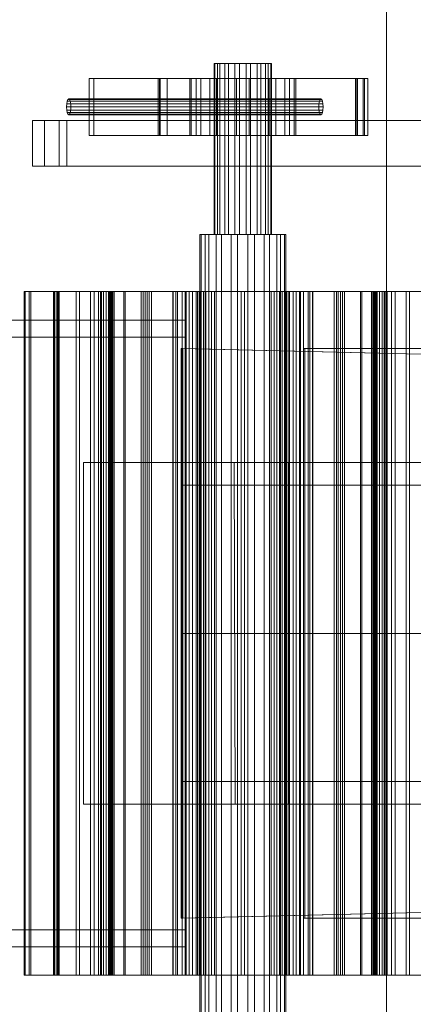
# Model space of a CAD drawing. Header units: millimetres. Extents: x -1970 to 61924, y -58230 to 6847.
# Tile 354 of 656: x 854 to 1200, y -18325 to -17461. Entities that reach past the tile are written whole.
import ezdxf

# ---------------------------------------------------------------- set-up
doc = ezdxf.new("R2010")
doc.units = ezdxf.units.MM
for name, color, linetype, lineweight in [('COTAS_O', 1, 'Continuous', 0), ('COTAS_P', 1, 'Continuous', 0), ('superior_C01', 7, 'Continuous', 0), ('superior_dos-C01', 7, 'Continuous', 0), ('superior_dosificador', 7, 'Continuous', 0), ('superior_tolva', 7, 'Continuous', 0)]:
    doc.layers.add(name, color=color, linetype=linetype, lineweight=lineweight)
doc.dimstyles.new('R19_100', dxfattribs={"dimtxt": 250, "dimasz": 150, "dimexe": 150, "dimexo": 80, "dimgap": 100, "dimtad": 1, "dimtih": 1, "dimtoh": 1, "dimdsep": 46, "dimcen": 0.09, "dimadec": 0, "dimazin": 0, "dimtfac": 1, "dimtdec": 4, "dimtofl": 0, "dimtmove": 0, "dimatfit": 3, "dimfxl": 1, "dimtolj": 1, "dimtzin": 0, "dimarcsym": 0})

# ---------------------------------------------------------------- blocks, each defined once
blk = doc.blocks.new('DIM_R26_32')
at = {"layer": 'COTAS_O'}
for p, q in [((649.2, -16275), (604.2, -16425)), ((1349.2, -16275), (649.2, -16275)), ((649.2, -19725), (649.2, -16275)), ((649.2, -16275), (694.2, -16425)), ((649.2, -19725), (604.2, -19575)), ((649.2, -19725), (694.2, -19575)), ((1349.2, -19725), (649.2, -19725))]:
    blk.add_line(p, q, dxfattribs=at)
blk.add_text('3450 O', height=250, rotation=90, dxfattribs=at).set_placement((549.2, -18000))
blk = doc.blocks.new('DIM_R26_33')
at = {"layer": 'COTAS_P'}
for p, q in [((850, -17150), (1750, -17150)), ((1750, -17150), (1705, -17300)), ((1750, -18850), (1750, -17150)), ((1750, -17150), (1795, -17300)), ((1750, -18850), (1705, -18700)), ((1750, -18850), (1795, -18700)), ((850, -18850), (1750, -18850))]:
    blk.add_line(p, q, dxfattribs=at)
blk.add_text('1700 P', height=250, rotation=90, dxfattribs=at).set_placement((1650, -18000))

msp = doc.modelspace()

# ---------------------------------------------------------------- linework, layer by layer
at = {"layer": 'superior_C01'}
for p, q in [((1025.444, -17500), (1024.682, -17500)), ((1024.682, -17500), (1027.775, -17500)), ((1024.682, -17500), (1024.682, -17650)), ((1029.945, -17500), (1025.444, -17500)), ((1025.444, -17500), (1025.444, -17650)), ((1027.775, -17500), (1034.251, -17500)), ((1027.775, -17500), (1027.775, -17650)), ((1037.498, -17500), (1029.945, -17500)), ((1029.945, -17500), (1029.945, -17650)), ((1034.251, -17500), (1043.125, -17500)), ((1034.251, -17500), (1034.251, -17650)), ((1046.955, -17500), (1037.498, -17500)), ((1037.498, -17500), (1037.498, -17650)), ((1043.125, -17500), (1053.045, -17500)), ((1043.125, -17500), (1043.125, -17650)), ((1056.875, -17500), (1046.955, -17500)), ((1046.955, -17500), (1046.955, -17650)), ((1053.045, -17500), (1062.502, -17500)), ((1053.045, -17500), (1053.045, -17650)), ((1065.749, -17500), (1056.875, -17500)), ((1056.875, -17500), (1056.875, -17650)), ((1062.502, -17500), (1070.055, -17500)), ((1062.502, -17500), (1062.502, -17650)), ((1072.225, -17500), (1065.749, -17500)), ((1065.749, -17500), (1065.749, -17650)), ((1070.055, -17500), (1074.556, -17500)), ((1070.055, -17500), (1070.055, -17650)), ((1075.318, -17500), (1072.225, -17500)), ((1072.225, -17500), (1072.225, -17650)), ((1074.556, -17500), (1075.318, -17500)), ((1074.556, -17650), (1074.556, -17500)), ((1075.318, -17500), (1075.318, -17650)), ((1155.733, -17513), (914.991, -17513)), ((914.991, -17513), (914.991, -17563)), ((919.036, -17513), (914.991, -17513)), ((919.036, -17563), (919.036, -17513)), ((919.036, -17513), (1159.778, -17513)), ((1149.069, -17513), (975.735, -17513)), ((975.735, -17513), (975.735, -17563)), ((977.353, -17513), (975.735, -17513)), ((1150.148, -17513), (976.814, -17513)), ((976.814, -17513), (976.814, -17563)), ((983.554, -17513), (976.814, -17513)), ((977.353, -17563), (977.353, -17513)), ((977.353, -17513), (1150.687, -17513)), ((983.554, -17563), (983.554, -17513)), ((983.554, -17513), (1156.888, -17513)), ((1004.741, -17513), (1003.336, -17513)), ((1003.336, -17513), (1009.036, -17513)), ((1003.336, -17513), (1003.336, -17563)), ((1013.035, -17513), (1004.741, -17513)), ((1004.741, -17513), (1004.741, -17563)), ((1009.036, -17513), (1020.973, -17513)), ((1009.036, -17513), (1009.036, -17563)), ((1026.957, -17513), (1013.035, -17513)), ((1013.035, -17513), (1013.035, -17563)), ((1020.973, -17513), (1037.328, -17513)), ((1020.973, -17513), (1020.973, -17563)), ((1044.387, -17513), (1026.957, -17513)), ((1026.957, -17513), (1026.957, -17563)), ((1037.328, -17513), (1055.613, -17513)), ((1037.328, -17513), (1037.328, -17563)), ((1062.672, -17513), (1044.387, -17513)), ((1044.387, -17513), (1044.387, -17563)), ((1055.613, -17513), (1073.043, -17513)), ((1055.613, -17513), (1055.613, -17563)), ((1079.027, -17513), (1062.672, -17513)), ((1062.672, -17513), (1062.672, -17563)), ((1073.043, -17513), (1086.965, -17513)), ((1073.043, -17513), (1073.043, -17563)), ((1090.964, -17513), (1079.027, -17513)), ((1079.027, -17513), (1079.027, -17563)), ((1086.965, -17513), (1095.259, -17513)), ((1086.965, -17513), (1086.965, -17563)), ((1096.664, -17513), (1090.964, -17513)), ((1090.964, -17513), (1090.964, -17563)), ((1095.259, -17513), (1096.664, -17513)), ((1095.259, -17563), (1095.259, -17513)), ((1096.664, -17513), (1096.664, -17563)), ((1149.069, -17563), (1149.069, -17513)), ((1149.069, -17513), (1150.687, -17513)), ((1150.148, -17563), (1150.148, -17513)), ((1150.148, -17513), (1156.888, -17513)), ((1150.687, -17513), (1150.687, -17563)), ((1155.733, -17563), (1155.733, -17513)), ((1155.733, -17513), (1159.778, -17513)), ((1156.888, -17513), (1156.888, -17563)), ((1159.778, -17513), (1159.778, -17563)), ((895.746, -17533.05), (896.358, -17531.533)), ((896.358, -17531.533), (897.08, -17531)), ((896.358, -17531.533), (1117.84, -17531.533)), ((897.08, -17531), (897.802, -17531.533)), ((1118.563, -17531), (897.08, -17531)), ((897.802, -17531.533), (898.415, -17533.05)), ((897.802, -17531.533), (1119.285, -17531.533)), ((1117.84, -17531.533), (1117.228, -17533.05)), ((1118.563, -17531), (1117.84, -17531.533)), ((1119.285, -17531.533), (1118.563, -17531)), ((1119.897, -17533.05), (1119.285, -17531.533)), ((895.193, -17538), (895.336, -17535.321)), ((895.336, -17540.679), (895.193, -17538)), ((895.193, -17538), (1116.675, -17538)), ((895.336, -17535.321), (895.746, -17533.05)), ((895.336, -17535.321), (1116.819, -17535.321)), ((895.746, -17542.95), (895.336, -17540.679)), ((895.336, -17540.679), (1116.819, -17540.679)), ((895.746, -17533.05), (1117.228, -17533.05)), ((898.415, -17533.05), (898.824, -17535.321)), ((898.415, -17533.05), (1119.897, -17533.05)), ((898.824, -17540.679), (898.415, -17542.95)), ((898.824, -17535.321), (898.967, -17538)), ((898.824, -17535.321), (1120.306, -17535.321)), ((898.967, -17538), (898.824, -17540.679)), ((898.824, -17540.679), (1120.306, -17540.679)), ((898.967, -17538), (1120.45, -17538)), ((1116.819, -17535.321), (1116.675, -17538)), ((1116.675, -17538), (1116.819, -17540.679)), ((1117.228, -17533.05), (1116.819, -17535.321)), ((1116.819, -17540.679), (1117.228, -17542.95)), ((1120.306, -17535.321), (1119.897, -17533.05)), ((1119.897, -17542.95), (1120.306, -17540.679)), ((1120.45, -17538), (1120.306, -17535.321)), ((1120.306, -17540.679), (1120.45, -17538)), ((896.358, -17544.467), (895.746, -17542.95)), ((895.746, -17542.95), (1117.228, -17542.95)), ((897.08, -17545), (896.358, -17544.467)), ((896.358, -17544.467), (1117.84, -17544.467)), ((897.802, -17544.467), (897.08, -17545)), ((897.08, -17545), (1118.563, -17545)), ((898.415, -17542.95), (897.802, -17544.467)), ((897.802, -17544.467), (1119.285, -17544.467)), ((898.415, -17542.95), (1119.897, -17542.95)), ((1117.228, -17542.95), (1117.84, -17544.467)), ((1117.84, -17544.467), (1118.563, -17545)), ((1118.563, -17545), (1119.285, -17544.467)), ((1119.285, -17544.467), (1119.897, -17542.95)), ((865.11, -17550), (875.895, -17550)), ((865.11, -17590), (865.11, -17550)), ((1439.231, -17550), (865.11, -17550)), ((875.895, -17550), (875.895, -17590)), ((875.895, -17550), (1450.016, -17550)), ((888.756, -17550), (895.387, -17550)), ((888.756, -17590), (888.756, -17550)), ((1485.525, -17550), (888.756, -17550)), ((895.387, -17550), (895.387, -17590)), ((895.387, -17550), (1492.156, -17550)), ((914.991, -17563), (1155.733, -17563)), ((914.991, -17563), (919.036, -17563)), ((1159.778, -17563), (919.036, -17563)), ((975.735, -17563), (1149.069, -17563)), ((975.735, -17563), (977.353, -17563)), ((976.814, -17563), (1150.148, -17563)), ((976.814, -17563), (983.554, -17563)), ((1150.687, -17563), (977.353, -17563)), ((1156.888, -17563), (983.554, -17563)), ((1009.036, -17563), (1003.336, -17563)), ((1003.336, -17563), (1004.741, -17563)), ((1004.741, -17563), (1013.035, -17563)), ((1020.973, -17563), (1009.036, -17563)), ((1013.035, -17563), (1026.957, -17563)), ((1037.328, -17563), (1020.973, -17563)), ((1026.957, -17563), (1044.387, -17563)), ((1055.613, -17563), (1037.328, -17563)), ((1044.387, -17563), (1062.672, -17563)), ((1073.043, -17563), (1055.613, -17563)), ((1062.672, -17563), (1079.027, -17563)), ((1086.965, -17563), (1073.043, -17563)), ((1079.027, -17563), (1090.964, -17563)), ((1095.259, -17563), (1086.965, -17563)), ((1090.964, -17563), (1096.664, -17563)), ((1096.664, -17563), (1095.259, -17563)), ((1150.687, -17563), (1149.069, -17563)), ((1156.888, -17563), (1150.148, -17563)), ((1159.778, -17563), (1155.733, -17563)), ((875.895, -17590), (865.11, -17590)), ((865.11, -17590), (1439.231, -17590)), ((875.895, -17590), (1450.016, -17590)), ((895.387, -17590), (888.756, -17590)), ((888.756, -17590), (1485.525, -17590)), ((895.387, -17590), (1492.156, -17590)), ((1013.407, -17650), (1012.272, -17650)), ((1012.272, -17650), (1016.88, -17650)), ((1012.272, -17650), (1012.272, -18350)), ((1020.113, -17650), (1013.407, -17650)), ((1013.407, -17650), (1013.407, -18350)), ((1016.88, -17650), (1026.531, -17650)), ((1016.88, -17650), (1016.88, -18350)), ((1031.37, -17650), (1020.113, -17650)), ((1020.113, -17650), (1020.113, -18350)), ((1027.775, -17650), (1024.682, -17650)), ((1024.682, -17650), (1025.444, -17650)), ((1025.444, -17650), (1029.945, -17650)), ((1026.531, -17650), (1039.755, -17650)), ((1026.531, -17650), (1026.531, -18350)), ((1034.251, -17650), (1027.775, -17650)), ((1029.945, -17650), (1037.498, -17650)), ((1045.462, -17650), (1031.37, -17650)), ((1031.37, -17650), (1031.37, -18350)), ((1043.125, -17650), (1034.251, -17650)), ((1037.498, -17650), (1046.955, -17650)), ((1039.755, -17650), (1054.538, -17650)), ((1039.755, -17650), (1039.755, -18350)), ((1053.045, -17650), (1043.125, -17650)), ((1060.245, -17650), (1045.462, -17650)), ((1045.462, -17650), (1045.462, -18350)), ((1046.955, -17650), (1056.875, -17650)), ((1062.502, -17650), (1053.045, -17650)), ((1054.538, -17650), (1068.63, -17650)), ((1054.538, -17650), (1054.538, -18350)), ((1056.875, -17650), (1065.749, -17650)), ((1073.469, -17650), (1060.245, -17650)), ((1060.245, -17650), (1060.245, -18350)), ((1070.055, -17650), (1062.502, -17650)), ((1065.749, -17650), (1072.225, -17650)), ((1068.63, -17650), (1079.887, -17650)), ((1068.63, -17650), (1068.63, -18350)), ((1074.556, -17650), (1070.055, -17650)), ((1072.225, -17650), (1075.318, -17650)), ((1083.12, -17650), (1073.469, -17650)), ((1073.469, -17650), (1073.469, -18350)), ((1075.318, -17650), (1074.556, -17650)), ((1079.887, -17650), (1086.593, -17650)), ((1079.887, -17650), (1079.887, -18350)), ((1087.728, -17650), (1083.12, -17650)), ((1083.12, -17650), (1083.12, -18350)), ((1086.593, -17650), (1087.728, -17650)), ((1086.593, -18350), (1086.593, -17650)), ((1087.728, -17650), (1087.728, -18350)), ((862.36, -17700), (857.898, -17700)), ((857.898, -17700), (883.55, -17700)), ((857.898, -18300), (857.898, -17700)), ((884.366, -17700), (858.839, -17700)), ((858.839, -17700), (863.69, -17700)), ((858.839, -17700), (858.839, -18300)), ((887.417, -17700), (862.36, -17700)), ((862.36, -17700), (862.36, -18300)), ((863.69, -17700), (888.569, -17700)), ((863.69, -18300), (863.69, -17700)), ((883.55, -17700), (887.417, -17700)), ((883.55, -17700), (883.55, -18300)), ((884.07, -18300), (884.07, -17700)), ((884.07, -17700), (932.509, -17700)), ((884.07, -17700), (886.55, -17700)), ((888.569, -17700), (884.366, -17700)), ((884.366, -18300), (884.366, -17700)), ((933.096, -17700), (884.947, -17700)), ((884.947, -17700), (884.947, -18300)), ((887.644, -17700), (884.947, -17700)), ((934.988, -17700), (886.55, -17700)), ((886.55, -17700), (886.55, -18300)), ((887.417, -18300), (887.417, -17700)), ((887.644, -18300), (887.644, -17700)), ((887.644, -17700), (935.792, -17700)), ((888.569, -17700), (888.569, -18300)), ((916.159, -17700), (903.579, -17700)), ((903.579, -17700), (923.131, -17700)), ((903.579, -18300), (903.579, -17700)), ((925.696, -17700), (906.539, -17700)), ((906.539, -17700), (919.404, -17700)), ((906.539, -17700), (906.539, -18300)), ((934.032, -17700), (916.159, -17700)), ((916.159, -17700), (916.159, -18300)), ((919.404, -17700), (936.844, -17700)), ((919.404, -18300), (919.404, -17700)), ((923.131, -17700), (934.032, -17700)), ((923.131, -17700), (923.131, -18300)), ((924.958, -18300), (924.958, -17700)), ((924.958, -17700), (960.707, -17700)), ((924.958, -17700), (931.949, -17700)), ((936.844, -17700), (925.696, -17700)), ((925.696, -18300), (925.696, -17700)), ((962.527, -17700), (927.57, -17700)), ((927.57, -17700), (927.57, -18300)), ((934.72, -17700), (927.57, -17700)), ((934.444, -17700), (930.008, -17700)), ((930.008, -17700), (933.748, -17700)), ((930.008, -17700), (930.008, -18300)), ((967.698, -17700), (931.949, -17700)), ((931.949, -17700), (931.949, -18300)), ((932.509, -17700), (932.509, -18300)), ((934.988, -17700), (932.509, -17700)), ((933.096, -18300), (933.096, -17700)), ((933.096, -17700), (935.792, -17700)), ((933.748, -17700), (945.412, -17700)), ((933.748, -17700), (933.748, -18300)), ((934.032, -18300), (934.032, -17700)), ((946.755, -17700), (934.444, -17700)), ((934.444, -17700), (934.444, -18300)), ((934.72, -18300), (934.72, -17700)), ((934.72, -17700), (969.677, -17700)), ((934.988, -18300), (934.988, -17700)), ((935.792, -17700), (935.792, -18300)), ((936.844, -17700), (936.844, -18300)), ((945.412, -17700), (964.203, -17700)), ((945.412, -17700), (945.412, -18300)), ((966.102, -17700), (946.755, -17700)), ((946.755, -17700), (946.755, -18300)), ((960.707, -17700), (960.707, -18300)), ((967.698, -17700), (960.707, -17700)), ((962.527, -18300), (962.527, -17700)), ((962.527, -17700), (969.677, -17700)), ((964.203, -17700), (988.84, -17700)), ((964.203, -17700), (964.203, -18300)), ((991.167, -17700), (966.102, -17700)), ((966.102, -17700), (966.102, -18300)), ((967.698, -18300), (967.698, -17700)), ((969.677, -17700), (969.677, -18300)), ((1005.821, -17700), (988.493, -17700)), ((988.493, -17700), (996.707, -17700)), ((988.493, -18300), (988.493, -17700)), ((988.84, -17700), (1017.646, -17700)), ((988.84, -17700), (988.84, -18300)), ((1020.241, -17700), (991.167, -17700)), ((991.167, -17700), (991.167, -18300)), ((1000.334, -17700), (992.68, -17700)), ((992.68, -17700), (1010.111, -17700)), ((992.68, -17700), (992.68, -18300)), ((996.707, -17700), (1011.72, -17700)), ((996.707, -17700), (996.707, -18300)), ((999.351, -18300), (999.351, -17700)), ((999.351, -17700), (1012.831, -17700)), ((999.351, -17700), (1008.98, -17700)), ((1015.438, -17700), (1000.334, -17700)), ((1000.334, -18300), (1000.334, -17700)), ((1015.397, -17700), (1002.998, -17700)), ((1002.998, -17700), (1002.998, -18300)), ((1012.686, -17700), (1002.998, -17700)), ((1011.72, -17700), (1005.821, -17700)), ((1005.821, -17700), (1005.821, -18300)), ((1022.461, -17700), (1008.98, -17700)), ((1008.98, -17700), (1008.98, -18300)), ((1010.111, -17700), (1015.438, -17700)), ((1010.111, -18300), (1010.111, -17700)), ((1011.72, -18300), (1011.72, -17700)), ((1012.686, -18300), (1012.686, -17700)), ((1012.686, -17700), (1025.085, -17700)), ((1012.831, -17700), (1012.831, -18300)), ((1022.461, -17700), (1012.831, -17700)), ((1015.397, -18300), (1015.397, -17700)), ((1015.397, -17700), (1025.085, -17700)), ((1015.438, -17700), (1015.438, -18300)), ((1017.646, -17700), (1048.657, -17700)), ((1017.646, -17700), (1017.646, -18300)), ((1051.343, -17700), (1020.241, -17700)), ((1020.241, -17700), (1020.241, -18300)), ((1022.461, -18300), (1022.461, -17700)), ((1025.085, -17700), (1025.085, -18300)), ((1048.657, -17700), (1079.759, -17700)), ((1048.657, -17700), (1048.657, -18300)), ((1082.354, -17700), (1051.343, -17700)), ((1051.343, -17700), (1051.343, -18300)), ((1087.314, -17700), (1074.915, -17700)), ((1074.915, -17700), (1074.915, -18300)), ((1084.603, -17700), (1074.915, -17700)), ((1077.539, -18300), (1077.539, -17700)), ((1077.539, -17700), (1091.02, -17700)), ((1077.539, -17700), (1087.169, -17700)), ((1079.759, -17700), (1108.833, -17700)), ((1079.759, -17700), (1079.759, -18300)), ((1111.16, -17700), (1082.354, -17700)), ((1082.354, -17700), (1082.354, -18300)), ((1089.889, -17700), (1084.562, -17700)), ((1084.562, -17700), (1099.666, -17700)), ((1084.562, -17700), (1084.562, -18300)), ((1084.603, -18300), (1084.603, -17700)), ((1084.603, -17700), (1097.002, -17700)), ((1100.649, -17700), (1087.169, -17700)), ((1087.169, -17700), (1087.169, -18300)), ((1087.314, -18300), (1087.314, -17700)), ((1087.314, -17700), (1097.002, -17700)), ((1088.28, -17700), (1094.179, -17700)), ((1103.293, -17700), (1088.28, -17700)), ((1088.28, -18300), (1088.28, -17700)), ((1107.32, -17700), (1089.889, -17700)), ((1089.889, -18300), (1089.889, -17700)), ((1091.02, -17700), (1091.02, -18300)), ((1100.649, -17700), (1091.02, -17700)), ((1094.179, -17700), (1111.507, -17700)), ((1094.179, -17700), (1094.179, -18300)), ((1097.002, -17700), (1097.002, -18300)), ((1099.666, -17700), (1107.32, -17700)), ((1099.666, -18300), (1099.666, -17700)), ((1100.649, -18300), (1100.649, -17700)), ((1111.507, -17700), (1103.293, -17700)), ((1103.293, -17700), (1103.293, -18300)), ((1107.32, -17700), (1107.32, -18300)), ((1108.833, -17700), (1133.898, -17700)), ((1108.833, -17700), (1108.833, -18300)), ((1135.797, -17700), (1111.16, -17700)), ((1111.16, -17700), (1111.16, -18300)), ((1111.507, -18300), (1111.507, -17700)), ((1165.28, -17700), (1130.323, -17700)), ((1130.323, -17700), (1130.323, -18300)), ((1137.473, -17700), (1130.323, -17700)), ((1132.302, -18300), (1132.302, -17700)), ((1132.302, -17700), (1168.051, -17700)), ((1132.302, -17700), (1139.293, -17700)), ((1133.898, -17700), (1153.245, -17700)), ((1133.898, -17700), (1133.898, -18300)), ((1154.588, -17700), (1135.797, -17700)), ((1135.797, -17700), (1135.797, -18300)), ((1137.473, -18300), (1137.473, -17700)), ((1137.473, -17700), (1172.43, -17700)), ((1175.042, -17700), (1139.293, -17700)), ((1139.293, -17700), (1139.293, -18300)), ((1153.245, -17700), (1165.556, -17700)), ((1153.245, -17700), (1153.245, -18300)), ((1166.252, -17700), (1154.588, -17700)), ((1154.588, -17700), (1154.588, -18300)), ((1180.596, -17700), (1163.156, -17700)), ((1163.156, -17700), (1174.304, -17700)), ((1163.156, -17700), (1163.156, -18300)), ((1212.356, -17700), (1164.208, -17700)), ((1164.208, -17700), (1164.208, -18300)), ((1166.904, -17700), (1164.208, -17700)), ((1165.012, -18300), (1165.012, -17700)), ((1165.012, -17700), (1213.45, -17700)), ((1165.012, -17700), (1167.491, -17700)), ((1165.28, -18300), (1165.28, -17700)), ((1165.28, -17700), (1172.43, -17700)), ((1165.556, -17700), (1169.992, -17700)), ((1165.556, -18300), (1165.556, -17700)), ((1165.968, -17700), (1183.841, -17700)), ((1176.869, -17700), (1165.968, -17700)), ((1165.968, -18300), (1165.968, -17700)), ((1169.992, -17700), (1166.252, -17700)), ((1166.252, -17700), (1166.252, -18300)), ((1166.904, -18300), (1166.904, -17700)), ((1166.904, -17700), (1215.053, -17700)), ((1215.93, -17700), (1167.491, -17700)), ((1167.491, -17700), (1167.491, -18300)), ((1168.051, -17700), (1168.051, -18300)), ((1175.042, -17700), (1168.051, -17700)), ((1169.992, -17700), (1169.992, -18300)), ((1172.43, -17700), (1172.43, -18300)), ((1174.304, -17700), (1193.461, -17700)), ((1174.304, -18300), (1174.304, -17700)), ((1175.042, -18300), (1175.042, -17700)), ((1196.421, -17700), (1176.869, -17700)), ((1176.869, -17700), (1176.869, -18300)), ((1193.461, -17700), (1180.596, -17700)), ((1180.596, -18300), (1180.596, -17700)), ((1183.841, -17700), (1196.421, -17700)), ((1183.841, -17700), (1183.841, -18300)), ((1193.461, -17700), (1193.461, -18300)), ((1196.421, -18300), (1196.421, -17700)), ((995.816, -17870), (995.816, -17750)), ((995.816, -17750), (1901.94, -17771.702)), ((997.424, -17750), (995.816, -17750)), ((1903.548, -17771.702), (997.424, -17750)), ((997.424, -17750), (997.424, -17870)), ((1103.221, -18250), (1103.221, -17750)), ((1103.221, -17750), (10242.208, -17750)), ((1103.221, -17750), (1104.577, -17750)), ((10243.564, -17750), (1104.577, -17750)), ((1104.577, -17750), (1104.577, -18250)), ((995.816, -18000), (995.816, -17870)), ((995.816, -17870), (1920.384, -17870)), ((997.424, -17870), (995.816, -17870)), ((1921.992, -17870), (997.424, -17870)), ((997.424, -17870), (997.424, -18000)), ((995.816, -18130), (995.816, -18000)), ((995.816, -18000), (1920.384, -18000)), ((997.424, -18000), (995.816, -18000)), ((1921.992, -18000), (997.424, -18000)), ((997.424, -18000), (997.424, -18130)), ((995.816, -18250), (995.816, -18130)), ((995.816, -18130), (1920.384, -18130)), ((997.424, -18130), (995.816, -18130)), ((1921.992, -18130), (997.424, -18130)), ((997.424, -18130), (997.424, -18250)), ((1901.94, -18228.298), (995.816, -18250)), ((997.424, -18250), (1903.548, -18228.298)), ((997.424, -18250), (995.816, -18250)), ((10242.208, -18250), (1103.221, -18250)), ((1104.577, -18250), (1103.221, -18250)), ((1104.577, -18250), (10243.564, -18250)), ((883.55, -18300), (857.898, -18300)), ((857.898, -18300), (862.36, -18300)), ((863.69, -18300), (858.839, -18300)), ((858.839, -18300), (884.366, -18300)), ((862.36, -18300), (887.417, -18300)), ((888.569, -18300), (863.69, -18300)), ((887.417, -18300), (883.55, -18300)), ((932.509, -18300), (884.07, -18300)), ((886.55, -18300), (884.07, -18300)), ((884.366, -18300), (888.569, -18300)), ((884.947, -18300), (933.096, -18300)), ((884.947, -18300), (887.644, -18300)), ((886.55, -18300), (934.988, -18300)), ((935.792, -18300), (887.644, -18300)), ((923.131, -18300), (903.579, -18300)), ((903.579, -18300), (916.159, -18300)), ((919.404, -18300), (906.539, -18300)), ((906.539, -18300), (925.696, -18300)), ((916.159, -18300), (934.032, -18300)), ((936.844, -18300), (919.404, -18300)), ((934.032, -18300), (923.131, -18300)), ((960.707, -18300), (924.958, -18300)), ((931.949, -18300), (924.958, -18300)), ((925.696, -18300), (936.844, -18300)), ((927.57, -18300), (962.527, -18300)), ((927.57, -18300), (934.72, -18300)), ((933.748, -18300), (930.008, -18300)), ((930.008, -18300), (934.444, -18300)), ((931.949, -18300), (967.698, -18300)), ((932.509, -18300), (934.988, -18300)), ((935.792, -18300), (933.096, -18300)), ((945.412, -18300), (933.748, -18300)), ((934.444, -18300), (946.755, -18300)), ((969.677, -18300), (934.72, -18300)), ((964.203, -18300), (945.412, -18300)), ((946.755, -18300), (966.102, -18300)), ((960.707, -18300), (967.698, -18300)), ((969.677, -18300), (962.527, -18300)), ((988.84, -18300), (964.203, -18300)), ((966.102, -18300), (991.167, -18300)), ((996.707, -18300), (988.493, -18300)), ((988.493, -18300), (1005.821, -18300)), ((1017.646, -18300), (988.84, -18300)), ((991.167, -18300), (1020.241, -18300)), ((1010.111, -18300), (992.68, -18300)), ((992.68, -18300), (1000.334, -18300)), ((1011.72, -18300), (996.707, -18300)), ((1012.831, -18300), (999.351, -18300)), ((1008.98, -18300), (999.351, -18300)), ((1000.334, -18300), (1015.438, -18300)), ((1002.998, -18300), (1015.397, -18300)), ((1002.998, -18300), (1012.686, -18300)), ((1005.821, -18300), (1011.72, -18300)), ((1008.98, -18300), (1022.461, -18300)), ((1015.438, -18300), (1010.111, -18300)), ((1025.085, -18300), (1012.686, -18300)), ((1012.831, -18300), (1022.461, -18300)), ((1025.085, -18300), (1015.397, -18300)), ((1048.657, -18300), (1017.646, -18300)), ((1020.241, -18300), (1051.343, -18300)), ((1079.759, -18300), (1048.657, -18300)), ((1051.343, -18300), (1082.354, -18300)), ((1074.915, -18300), (1087.314, -18300)), ((1074.915, -18300), (1084.603, -18300)), ((1091.02, -18300), (1077.539, -18300)), ((1087.169, -18300), (1077.539, -18300)), ((1108.833, -18300), (1079.759, -18300)), ((1082.354, -18300), (1111.16, -18300)), ((1099.666, -18300), (1084.562, -18300)), ((1084.562, -18300), (1089.889, -18300)), ((1097.002, -18300), (1084.603, -18300)), ((1087.169, -18300), (1100.649, -18300)), ((1097.002, -18300), (1087.314, -18300)), ((1088.28, -18300), (1103.293, -18300)), ((1094.179, -18300), (1088.28, -18300)), ((1089.889, -18300), (1107.32, -18300)), ((1091.02, -18300), (1100.649, -18300)), ((1111.507, -18300), (1094.179, -18300)), ((1107.32, -18300), (1099.666, -18300)), ((1103.293, -18300), (1111.507, -18300)), ((1133.898, -18300), (1108.833, -18300)), ((1111.16, -18300), (1135.797, -18300)), ((1130.323, -18300), (1165.28, -18300)), ((1130.323, -18300), (1137.473, -18300)), ((1168.051, -18300), (1132.302, -18300)), ((1139.293, -18300), (1132.302, -18300)), ((1153.245, -18300), (1133.898, -18300)), ((1135.797, -18300), (1154.588, -18300)), ((1172.43, -18300), (1137.473, -18300)), ((1139.293, -18300), (1175.042, -18300)), ((1165.556, -18300), (1153.245, -18300)), ((1154.588, -18300), (1166.252, -18300)), ((1174.304, -18300), (1163.156, -18300)), ((1163.156, -18300), (1180.596, -18300)), ((1164.208, -18300), (1212.356, -18300)), ((1164.208, -18300), (1166.904, -18300)), ((1213.45, -18300), (1165.012, -18300)), ((1167.491, -18300), (1165.012, -18300)), ((1172.43, -18300), (1165.28, -18300)), ((1169.992, -18300), (1165.556, -18300)), ((1165.968, -18300), (1176.869, -18300)), ((1183.841, -18300), (1165.968, -18300)), ((1166.252, -18300), (1169.992, -18300)), ((1215.053, -18300), (1166.904, -18300)), ((1167.491, -18300), (1215.93, -18300)), ((1168.051, -18300), (1175.042, -18300)), ((1193.461, -18300), (1174.304, -18300)), ((1176.869, -18300), (1196.421, -18300)), ((1180.596, -18300), (1193.461, -18300)), ((1196.421, -18300), (1183.841, -18300))]:
    msp.add_line(p, q, dxfattribs=at)
at = {"layer": 'superior_dos-C01'}
for p, q in [((1042.339, -17850), (910, -17850)), ((910, -17850), (1090, -17850)), ((910, -18150), (910, -17850)), ((1212.933, -17850), (1042.339, -17850)), ((1042.339, -17850), (1043.291, -18150)), ((1212.933, -17850), (1090, -17850)), ((1090, -17850), (1090, -18150)), ((910, -18150), (1043.291, -18150)), ((1090, -18150), (910, -18150)), ((1043.291, -18150), (1216.709, -18150)), ((1216.709, -18150), (1090, -18150))]:
    msp.add_line(p, q, dxfattribs=at)
at = {"layer": 'superior_dosificador'}
for p, q in [((760, -17725), (1000, -17725)), ((1000, -17725), (1000, -17740)), ((1000, -17725), (1000, -18275)), ((1000, -17740), (760, -17740)), ((760, -18260), (1000, -18260)), ((1000, -18260), (1000, -18275)), ((1000, -18275), (760, -18275))]:
    msp.add_line(p, q, dxfattribs=at)
at = {"layer": 'superior_tolva'}
msp.add_line((1176.2, -19821.5), (1176.2, -16178.5), dxfattribs=at)

# ---------------------------------------------------------------- dimensions: what is measured, and where the dimension line sits
at = {"layer": 'COTAS_O'}
dim = msp.add_aligned_dim(p1=(1349.2, -19725), p2=(1349.2, -16275), distance=700, text='<> O', dimstyle='R19_100', dxfattribs=at)
dim.commit()
dim.dimension.update_dxf_attribs({"geometry": 'DIM_R26_32', "text_midpoint": (649.2, -18000)})
at = {"layer": 'COTAS_P'}
dim = msp.add_aligned_dim(p1=(850, -18850), p2=(850, -17150), distance=-900, text='<> P', dimstyle='R19_100', dxfattribs=at)
dim.commit()
dim.dimension.update_dxf_attribs({"geometry": 'DIM_R26_33', "text_midpoint": (1750, -18000)})

doc.saveas('drawing.dxf')
